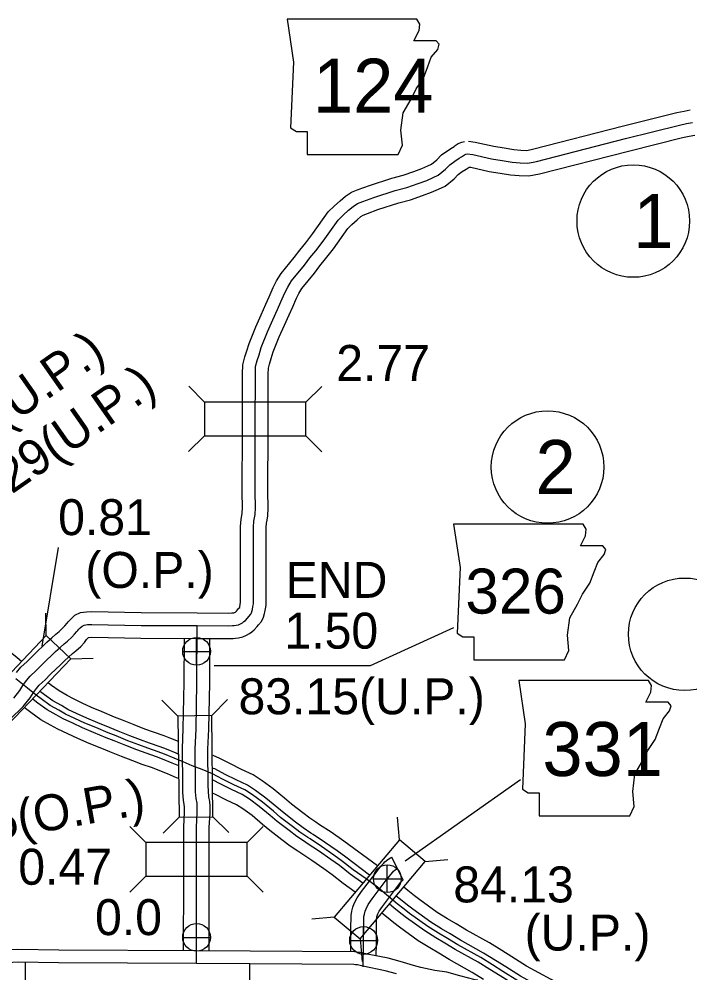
# Model space of a CAD drawing. Extents: x -83719 to 153526, y -11835 to 11446.
# Drawn here: x -1897.8 to -1635.6, y 1185.3 to 1558.5 of the extents above; entities that cross this region are included whole.
import ezdxf

# ---------------------------------------------------------------- set-up
doc = ezdxf.new("R2010")
doc.units = 0
for name, color, linetype in [('Level 10', 7, 'Continuous'), ('Level 15', 7, 'Continuous'), ('Level 19', 7, 'Continuous'), ('Level 20', 7, 'Continuous'), ('Level 21', 7, 'Continuous'), ('Level 25', 7, 'Continuous'), ('Level 26', 7, 'Continuous'), ('Level 27', 7, 'Continuous'), ('Level 58', 7, 'Continuous'), ('Level 59', 7, 'Continuous')]:
    doc.layers.add(name, color=color, linetype=linetype)

msp = doc.modelspace()

# ---------------------------------------------------------------- linework, layer by layer
at = {"layer": 'Level 10'}
for points in [[(-1722.12, 1510.66), (-1719.6, 1510.36), (-1712.22, 1508.71), (-1708.26, 1508.11), (-1704.44, 1507.48), (-1701.63, 1507.19), (-1699.39, 1507.12), (-1696.66, 1507.66), (-1662.02, 1516.54), (-1640.75, 1521.88), (-1637.84, 1522.49), (-1635.52, 1522.92)], [(-1721.85, 1500.56), (-1721.29, 1500.49), (-1714.06, 1498.87), (-1709.81, 1498.24), (-1705.77, 1497.57), (-1702.31, 1497.21), (-1698.56, 1497.09), (-1694.45, 1497.91), (-1659.56, 1506.84), (-1638.51, 1512.14), (-1635.9, 1512.67), (-1633.64, 1513.1)], [(-1898.9, 1302.86), (-1897.11, 1304.87), (-1894.67, 1307.15), (-1892.58, 1309.29), (-1890.36, 1311.41), (-1888.66, 1313), (-1886.99, 1314.71), (-1885.07, 1316.4), (-1883.45, 1317.82), (-1882.2, 1318.88), (-1880.81, 1320.14), (-1879.91, 1321.14), (-1879.07, 1322.17), (-1878.65, 1322.65), (-1878.14, 1323.21), (-1877.52, 1323.9), (-1875.98, 1325.23), (-1873.86, 1326.28), (-1871.51, 1326.55), (-1869.52, 1326.65), (-1850.07, 1326.27), (-1828.17, 1326.19), (-1816.07, 1326.09), (-1814.71, 1326.17), (-1814.19, 1326.2), (-1813.84, 1326.25), (-1813.64, 1326.29), (-1813.57, 1326.33), (-1813.27, 1326.49), (-1813.01, 1326.69), (-1812.84, 1326.82), (-1812.43, 1327.3), (-1811.88, 1327.98), (-1811.59, 1328.3), (-1811.59, 1328.3), (-1811.55, 1328.46), (-1811.38, 1329.53), (-1811.24, 1330.2), (-1811.26, 1359.96), (-1811.01, 1362.79), (-1810.7, 1364.27), (-1810.58, 1365.12), (-1810.46, 1367.41), (-1810.45, 1368.8), (-1810.59, 1371.8), (-1810.51, 1399.19), (-1810.47, 1419.7), (-1810.35, 1423.26), (-1809.58, 1426.29), (-1808.81, 1428.66), (-1807.93, 1431.61), (-1805.33, 1438.08), (-1803.21, 1442.83), (-1801.33, 1446.88), (-1800.04, 1449.84), (-1798.51, 1453.44), (-1797.18, 1456.1), (-1795.35, 1458.95), (-1790.24, 1465.26), (-1788.13, 1468.11), (-1785.79, 1470.93), (-1782.97, 1474.55), (-1776.98, 1483.06), (-1774.57, 1485.38), (-1772.34, 1487.39), (-1770.24, 1489.24), (-1767.86, 1490.73), (-1765.27, 1491.8), (-1760.83, 1493.39), (-1752.18, 1496.25), (-1747.73, 1497.37), (-1743.53, 1498.8), (-1740.37, 1500.01), (-1737.99, 1501.04), (-1736.66, 1501.66), (-1734.58, 1503.4), (-1732.69, 1505.3), (-1730.29, 1507.06), (-1728.41, 1508.26), (-1727.73, 1508.68), (-1727.32, 1508.98), (-1726.16, 1509.74), (-1724.79, 1510.37), (-1723.76, 1510.59)], [(-1901.42, 1284.43), (-1896.18, 1289.5), (-1893.49, 1292.97), (-1892.22, 1294.98), (-1891.06, 1296.63), (-1889.96, 1297.87), (-1887.67, 1300), (-1885.55, 1302.18), (-1883.5, 1304.13), (-1881.65, 1305.86), (-1880.1, 1307.46), (-1878.47, 1308.89), (-1876.92, 1310.25), (-1875.61, 1311.35), (-1873.71, 1313.08), (-1872.31, 1314.64), (-1871.44, 1315.7), (-1871.21, 1315.97), (-1870.73, 1316.49), (-1870.65, 1316.58), (-1869.35, 1316.65), (-1850.19, 1316.27), (-1828.23, 1316.19), (-1815.83, 1316.09), (-1814.13, 1316.18), (-1813.18, 1316.24), (-1812.01, 1316.41), (-1810.35, 1316.79), (-1808.97, 1317.44), (-1807.81, 1318.1), (-1806.89, 1318.78), (-1805.87, 1319.6), (-1804.77, 1320.88), (-1804.28, 1321.48), (-1803.13, 1322.76), (-1802.27, 1324.45), (-1801.89, 1325.87), (-1801.74, 1326.51), (-1801.54, 1327.72), (-1801.24, 1329.19), (-1801.26, 1359.52), (-1801.11, 1361.31), (-1800.85, 1362.5), (-1800.61, 1364.13), (-1800.46, 1367.12), (-1800.45, 1369), (-1800.59, 1372.01), (-1800.51, 1399.17), (-1800.47, 1419.53), (-1800.39, 1421.84), (-1799.97, 1423.5), (-1799.26, 1425.69), (-1798.48, 1428.31), (-1796.12, 1434.18), (-1794.1, 1438.7), (-1792.22, 1442.78), (-1790.86, 1445.87), (-1789.42, 1449.25), (-1788.47, 1451.16), (-1787.24, 1453.09), (-1782.33, 1459.13), (-1780.25, 1461.94), (-1778, 1464.66), (-1774.93, 1468.6), (-1769.35, 1476.53), (-1767.75, 1478.07), (-1765.7, 1479.92), (-1764.25, 1481.19), (-1763.26, 1481.81), (-1761.68, 1482.47), (-1757.58, 1483.93), (-1749.39, 1486.64), (-1744.88, 1487.77), (-1740.13, 1489.39), (-1736.6, 1490.74), (-1733.89, 1491.92), (-1731.25, 1493.15), (-1727.8, 1496.02), (-1726.14, 1497.71), (-1724.65, 1498.8), (-1723.1, 1499.79), (-1721.85, 1500.56)], [(-1833.52, 1194.08), (-1833.48, 1221.67), (-1833.48, 1242.5), (-1833.19, 1248.02), (-1833.19, 1250.35), (-1833.24, 1251.14), (-1833.55, 1252.88), (-1833.82, 1255.86), (-1833.86, 1258.46), (-1834.01, 1272.96), (-1833.64, 1280.95), (-1833.31, 1298.92), (-1833.22, 1315.94)], [(-1823.52, 1194.08), (-1823.48, 1221.67), (-1823.48, 1242.24), (-1823.19, 1247.75), (-1823.19, 1250.69), (-1823.3, 1252.36), (-1823.63, 1254.22), (-1823.83, 1256.38), (-1823.86, 1258.58), (-1824.01, 1272.79), (-1823.65, 1280.63), (-1823.31, 1298.8), (-1823.22, 1316.34)], [(-1768.18, 1193.57), (-1768.14, 1196.93), (-1768.09, 1203.75), (-1768.04, 1206.47), (-1768.01, 1207.82), (-1767.75, 1209.44), (-1767.31, 1210.98), (-1766.82, 1212.42), (-1765.63, 1214.68), (-1763.92, 1217.17), (-1758.66, 1224.08), (-1756.41, 1227.06), (-1755.43, 1228.13), (-1754.86, 1228.74), (-1753.73, 1229.65), (-1752.7, 1230.31), (-1752.08, 1230.62)], [(-1758.2, 1191.96), (-1758.14, 1196.83), (-1758.09, 1203.63), (-1758.05, 1206.26), (-1758.03, 1206.9), (-1757.97, 1207.26), (-1757.76, 1207.99), (-1757.61, 1208.44), (-1757.05, 1209.51), (-1755.81, 1211.32), (-1750.69, 1218.04), (-1748.73, 1220.64), (-1748.1, 1221.32), (-1748.03, 1221.4), (-1747.85, 1221.54), (-1747.75, 1221.6), (-1747.66, 1221.65), (-1752.08, 1230.62)]]:
    msp.add_lwpolyline(points, dxfattribs=at)
at = {"layer": 'Level 15'}
for points in [[(-1762.27, 1192.77), (-1764.63, 1193.35), (-1765.77, 1193.48), (-1766.68, 1193.56), (-1807.56, 1193.86), (-1828.5, 1193.99), (-1882.33, 1194.28), (-1898.3, 1194.51), (-1900.71, 1194.39), (-1903.05, 1194.04), (-1905.81, 1193.7), (-1919.65, 1193.49)], [(-1718.53, 1182.47), (-1719.57, 1182.65), (-1725.6, 1184.21), (-1730.6, 1185.56), (-1735.36, 1186.25), (-1740.79, 1187.41), (-1743.71, 1188.18), (-1748.92, 1189.82), (-1753.56, 1191.03), (-1762.47, 1192.81)]]:
    msp.add_lwpolyline(points, dxfattribs=at)
at = {"layer": 'Level 19'}
for points in [[(-1896.84, 1307.1), (-1898.56, 1308.52), (-1903.99, 1313.04), (-1907.27, 1315.85), (-1912.42, 1320.22), (-1918.61, 1324.48)], [(-1835.48, 1275.83), (-1838.56, 1277.07), (-1841.11, 1278.08), (-1845.28, 1279.49), (-1848.71, 1280.73), (-1852.88, 1282.36), (-1857.44, 1284.2), (-1860.48, 1285.41), (-1865.32, 1287.43), (-1869.48, 1289.16), (-1873.16, 1290.88), (-1876.61, 1292.49), (-1879.04, 1293.87), (-1882.14, 1295.62), (-1885.2, 1297.82), (-1886.28, 1298.66)], [(-1835.37, 1270.82), (-1836.38, 1271.25), (-1840.26, 1272.82), (-1842.69, 1273.77), (-1846.79, 1275.17), (-1850.33, 1276.44), (-1854.57, 1278.1), (-1859.15, 1279.94), (-1862.21, 1281.17), (-1867.08, 1283.2), (-1871.33, 1284.96), (-1875.1, 1286.73), (-1878.71, 1288.42), (-1881.29, 1289.88), (-1884.61, 1291.75), (-1887.95, 1294.15), (-1889.41, 1295.29)], [(-1835.4, 1266.29), (-1837.99, 1267.41), (-1841.8, 1268.95), (-1844.12, 1269.86), (-1848.17, 1271.23), (-1851.79, 1272.54), (-1856.11, 1274.23), (-1860.7, 1276.08), (-1863.79, 1277.31), (-1868.69, 1279.35), (-1873.01, 1281.15), (-1876.87, 1282.96), (-1880.62, 1284.71), (-1883.34, 1286.25), (-1886.86, 1288.23), (-1890.44, 1290.81), (-1892.38, 1292.32)], [(-1835.43, 1261.33), (-1836.31, 1261.69), (-1839.75, 1263.18), (-1843.5, 1264.69), (-1845.7, 1265.56), (-1849.68, 1266.91), (-1853.41, 1268.25), (-1857.8, 1269.97), (-1862.4, 1271.82), (-1865.52, 1273.07), (-1870.45, 1275.12), (-1874.86, 1276.96), (-1878.81, 1278.8), (-1882.73, 1280.63), (-1885.59, 1282.26), (-1889.33, 1284.36), (-1893.19, 1287.14), (-1895.29, 1288.78), (-1895.53, 1288.96)], [(-1781.86, 1244.28), (-1784.17, 1245.81), (-1786.96, 1247.92), (-1791.39, 1251.35), (-1794.09, 1253.65), (-1798.53, 1257.34), (-1802.82, 1260.52), (-1806.36, 1262.75), (-1810.9, 1264.95), (-1815.25, 1267.08), (-1819.39, 1269.26), (-1821.99, 1270.34)], [(-1783.76, 1240.05), (-1786.82, 1242.07), (-1789.75, 1244.28), (-1794.27, 1247.79), (-1797.04, 1250.14), (-1801.36, 1253.73), (-1805.4, 1256.73), (-1808.59, 1258.73), (-1812.91, 1260.83), (-1817.33, 1262.99), (-1821.34, 1265.1), (-1821.9, 1265.34)], [(-1786.21, 1236.67), (-1789.23, 1238.66), (-1792.28, 1240.98), (-1796.9, 1244.56), (-1799.72, 1246.95), (-1803.94, 1250.45), (-1807.76, 1253.29), (-1810.61, 1255.08), (-1814.73, 1257.08), (-1819.22, 1259.28), (-1821.94, 1260.71)], [(-1788.8, 1232.89), (-1791.88, 1234.92), (-1795.07, 1237.34), (-1799.79, 1241), (-1802.66, 1243.44), (-1806.77, 1246.85), (-1810.35, 1249.5), (-1812.84, 1251.07), (-1816.74, 1252.96), (-1821.29, 1255.19), (-1821.91, 1255.52)], [(-1757.75, 1227.2), (-1770.88, 1236.85), (-1775.85, 1240.32), (-1780.39, 1243.31), (-1781.86, 1244.28)], [(-1760.83, 1223.52), (-1770.11, 1230.59), (-1773.55, 1233.12), (-1778.43, 1236.53), (-1782.91, 1239.49), (-1783.76, 1240.05)], [(-1763.44, 1220.41), (-1768.42, 1223.95), (-1772.63, 1227.28), (-1775.98, 1229.73), (-1780.77, 1233.08), (-1785.21, 1236.01), (-1786.21, 1236.67)], [(-1766.39, 1216.88), (-1771.17, 1220.28), (-1775.41, 1223.63), (-1778.64, 1226.01), (-1783.34, 1229.28), (-1787.74, 1232.18), (-1788.8, 1232.89)], [(-1632.38, 1132.16), (-1636.03, 1136.79), (-1639.46, 1141.04), (-1642.94, 1145.85), (-1646.26, 1150.49), (-1650.22, 1154.62), (-1659.27, 1162.62), (-1667.58, 1169.84), (-1675.72, 1174.68), (-1681.72, 1178.11), (-1689.82, 1182.71), (-1699.54, 1188.01), (-1705.16, 1191.56), (-1709.17, 1194.09), (-1713.89, 1197.04), (-1722.93, 1202.04), (-1726.91, 1204.48), (-1730.37, 1206.52), (-1734.34, 1209), (-1741.18, 1213.94), (-1743.2, 1215.48), (-1745.83, 1217.57), (-1747.47, 1218.92)], [(-1631.88, 1123.31), (-1636.08, 1129.44), (-1639.61, 1133.93), (-1643.1, 1138.26), (-1646.66, 1143.17), (-1649.79, 1147.55), (-1653.4, 1151.32), (-1662.29, 1159.18), (-1670.28, 1166.11), (-1678.03, 1170.72), (-1683.98, 1174.13), (-1692.05, 1178.71), (-1701.86, 1184.06), (-1707.61, 1187.69), (-1711.6, 1190.21), (-1716.22, 1193.09), (-1725.24, 1198.08), (-1729.28, 1200.55), (-1732.75, 1202.6), (-1736.9, 1205.2), (-1743.91, 1210.25), (-1746.02, 1211.87), (-1748.72, 1214.01), (-1750.41, 1215.4)], [(-1635.56, 1121.32), (-1639.44, 1126.97), (-1642.87, 1131.33), (-1646.42, 1135.73), (-1650.04, 1140.74), (-1653.01, 1144.89), (-1656.29, 1148.31), (-1665.03, 1156.04), (-1672.73, 1162.72), (-1680.13, 1167.12), (-1686.05, 1170.51), (-1694.07, 1175.06), (-1703.97, 1180.47), (-1709.83, 1184.16), (-1713.82, 1186.68), (-1718.33, 1189.49), (-1727.34, 1194.48), (-1731.42, 1196.98), (-1734.92, 1199.04), (-1739.23, 1201.74), (-1746.39, 1206.91), (-1748.58, 1208.58), (-1751.33, 1210.77), (-1753.09, 1212.21)], [(-1716.25, 1182.8), (-1720.65, 1185.54), (-1729.65, 1190.51), (-1733.78, 1193.05), (-1737.3, 1195.12), (-1741.79, 1197.93), (-1749.12, 1203.23), (-1751.4, 1204.96), (-1754.22, 1207.2), (-1756.03, 1208.7)]]:
    msp.add_lwpolyline(points, dxfattribs=at)
at = {"layer": 'Level 20'}
for p, q in [((-1825.29, 1408.65), (-1831.5, 1414.88)), ((-1785.69, 1408.58), (-1779.46, 1414.79)), ((-1825.31, 1395.45), (-1831.55, 1389.24)), ((-1785.71, 1395.38), (-1779.5, 1389.14)), ((-1887.18, 1317.33), (-1887.39, 1326.12)), ((-1877.63, 1308.21), (-1868.83, 1308.42)), ((-1835.71, 1285.82), (-1842, 1291.98)), ((-1822.51, 1285.96), (-1816.35, 1292.25)), ((-1822.09, 1246.36), (-1815.81, 1240.21)), ((-1835.29, 1246.22), (-1841.45, 1239.94)), ((-1749.18, 1237.44), (-1749.96, 1246.2)), ((-1848.28, 1236.35), (-1854.51, 1242.57)), ((-1808.68, 1236.35), (-1802.46, 1242.57)), ((-1739.06, 1228.96), (-1730.29, 1229.74)), ((-1848.28, 1223.15), (-1854.51, 1216.93)), ((-1808.68, 1223.15), (-1802.46, 1216.93)), ((-1774.6, 1207.08), (-1783.37, 1206.3)), ((-1764.48, 1198.6), (-1763.71, 1189.84))]:
    msp.add_line(p, q, dxfattribs=at)
for points in [[(-1785.69, 1408.58), (-1825.29, 1408.65), (-1825.31, 1395.45), (-1785.71, 1395.38)], [(-1887.18, 1317.33), (-1914.51, 1288.67), (-1904.96, 1279.56), (-1877.63, 1308.21)], [(-1835.71, 1285.82), (-1835.29, 1246.22), (-1822.09, 1246.36), (-1822.51, 1285.96)], [(-1808.68, 1236.35), (-1848.28, 1236.35), (-1848.28, 1223.15), (-1808.68, 1223.15)], [(-1749.18, 1237.44), (-1774.6, 1207.08), (-1764.48, 1198.6), (-1739.06, 1228.96)]]:
    msp.add_lwpolyline(points, close=True, dxfattribs=at)
at = {"layer": 'Level 21'}
msp.add_line((-1746.94, 1229.12), (-1701.76, 1261.02), dxfattribs=at)
for points in [[(-1793.09, 1558.47), (-1790.56, 1541.55), (-1791.68, 1515.89), (-1789.43, 1514.48), (-1785.2, 1514.48), (-1785.2, 1505.46), (-1749.67, 1505.46), (-1747.98, 1509.12), (-1748.54, 1515.05), (-1747.7, 1521.81), (-1744.59, 1527.17), (-1742.62, 1531.12), (-1739.8, 1535.35), (-1738.11, 1539.86), (-1736.7, 1543.52), (-1734.16, 1546.63), (-1733.6, 1548.6), (-1734.73, 1550.01), (-1743.47, 1550.01), (-1741.49, 1553.96), (-1741.21, 1556.49), (-1742.38, 1558.44)], [(-1727.99, 1360.85), (-1725.46, 1343.93), (-1726.58, 1318.27), (-1724.33, 1316.86), (-1720.1, 1316.86), (-1720.1, 1307.84), (-1684.57, 1307.84), (-1682.88, 1311.5), (-1683.44, 1317.43), (-1682.6, 1324.19), (-1679.5, 1329.55), (-1677.52, 1333.5), (-1674.7, 1337.73), (-1673.01, 1342.24), (-1671.6, 1345.9), (-1669.06, 1349.01), (-1668.5, 1350.98), (-1669.63, 1352.39), (-1678.37, 1352.39), (-1676.39, 1356.34), (-1676.11, 1358.87), (-1677.28, 1360.82)], [(-1702.48, 1299.72), (-1699.94, 1282.8), (-1701.07, 1257.14), (-1698.81, 1255.73), (-1694.58, 1255.73), (-1694.58, 1246.71), (-1659.06, 1246.71), (-1657.36, 1250.37), (-1657.93, 1256.29), (-1657.08, 1263.06), (-1653.98, 1268.42), (-1652.01, 1272.37), (-1649.19, 1276.59), (-1647.5, 1281.11), (-1646.09, 1284.77), (-1643.55, 1287.87), (-1642.98, 1289.85), (-1644.11, 1291.26), (-1652.85, 1291.26), (-1650.88, 1295.2), (-1650.6, 1297.74), (-1651.77, 1299.69)]]:
    msp.add_lwpolyline(points, close=True, dxfattribs=at)
msp.add_lwpolyline([(-1821.51, 1305.57), (-1760.48, 1305.54), (-1727.84, 1320.45)], dxfattribs=at)
at = {"layer": 'Level 26'}
for p, q in [((-1828.46, 1305.7), (-1828.46, 1316.53)), ((-1833.88, 1311.11), (-1823.05, 1311.11)), ((-1753.89, 1216.76), (-1753.89, 1227.59)), ((-1759.31, 1222.17), (-1748.48, 1222.17)), ((-1828.46, 1193.81), (-1828.46, 1204.64)), ((-1763.17, 1192.6), (-1763.17, 1203.43)), ((-1833.88, 1199.22), (-1823.05, 1199.22)), ((-1768.58, 1198.02), (-1757.75, 1198.02))]:
    msp.add_line(p, q, dxfattribs=at)
for centre in [(-1828.46, 1311.11), (-1753.89, 1222.17), (-1828.46, 1199.22), (-1763.17, 1198.02)]:
    msp.add_circle(centre, 5.42, dxfattribs=at)
at = {"layer": 'Level 27'}
for centre in [(-1657.72, 1479.45), (-1691.24, 1383.22), (-1637.62, 1317.81)]:
    msp.add_circle(centre, 22, dxfattribs=at)
at = {"layer": 'Level 58'}
msp.add_line((-1882.5, 1351.81), (-1888.93, 1313.19), dxfattribs=at)
at = {"layer": 'Level 59'}
for points in [[(-1722.71, 1505.7), (-1720.45, 1505.43), (-1713.14, 1503.79), (-1709.04, 1503.17), (-1705.1, 1502.53), (-1701.97, 1502.2), (-1698.97, 1502.11), (-1695.55, 1502.79), (-1660.79, 1511.69), (-1639.63, 1517.01), (-1636.87, 1517.58), (-1634.58, 1518.01)], [(-1899.92, 1292.84), (-1897.59, 1295.84), (-1896.38, 1297.76), (-1894.98, 1299.75), (-1893.54, 1301.37), (-1891.17, 1303.57), (-1889.07, 1305.74), (-1886.93, 1307.77), (-1885.15, 1309.43), (-1883.54, 1311.08), (-1881.77, 1312.64), (-1880.19, 1314.03), (-1878.9, 1315.12), (-1877.26, 1316.61), (-1876.11, 1317.89), (-1875.26, 1318.94), (-1874.93, 1319.31), (-1874.44, 1319.85), (-1874.01, 1320.32), (-1873.19, 1321.03), (-1872.43, 1321.41), (-1871.1, 1321.56), (-1869.44, 1321.65), (-1850.13, 1321.27), (-1828.2, 1321.19), (-1815.95, 1321.09), (-1814.42, 1321.18), (-1813.69, 1321.22), (-1812.92, 1321.33), (-1812, 1321.54), (-1811.27, 1321.88), (-1810.54, 1322.29), (-1809.95, 1322.74), (-1809.35, 1323.21), (-1808.6, 1324.09), (-1808.08, 1324.73), (-1807.29, 1325.61), (-1806.96, 1326.25), (-1806.74, 1327.09), (-1806.65, 1327.49), (-1806.46, 1328.62), (-1806.24, 1329.7), (-1806.26, 1359.74), (-1806.06, 1362.05), (-1805.78, 1363.39), (-1805.59, 1364.62), (-1805.46, 1367.26), (-1805.45, 1368.9), (-1805.59, 1371.9), (-1805.51, 1399.18), (-1805.47, 1419.61), (-1805.37, 1422.55), (-1804.77, 1424.89), (-1804.04, 1427.17), (-1803.21, 1429.96), (-1800.72, 1436.13), (-1798.65, 1440.77), (-1796.77, 1444.83), (-1795.45, 1447.85), (-1793.96, 1451.34), (-1792.83, 1453.63), (-1791.29, 1456.02), (-1786.28, 1462.2), (-1784.19, 1465.03), (-1781.89, 1467.79), (-1778.95, 1471.57), (-1773.16, 1479.79), (-1771.16, 1481.72), (-1769.02, 1483.66), (-1767.24, 1485.21), (-1765.56, 1486.27), (-1763.47, 1487.13), (-1759.2, 1488.66), (-1750.78, 1491.44), (-1746.31, 1492.57), (-1741.83, 1494.1), (-1738.49, 1495.38), (-1735.94, 1496.48), (-1733.95, 1497.4), (-1731.19, 1499.71), (-1729.42, 1501.5), (-1727.47, 1502.93), (-1725.75, 1504.02), (-1724.93, 1504.53), (-1724.47, 1504.87), (-1723.74, 1505.35), (-1723.21, 1505.59), (-1722.71, 1505.7)], [(-1828.53, 1188.99), (-1828.48, 1221.67), (-1828.48, 1242.37), (-1828.19, 1247.88), (-1828.19, 1250.52), (-1828.27, 1251.75), (-1828.59, 1253.55), (-1828.83, 1256.12), (-1828.86, 1258.52), (-1829.01, 1272.88), (-1828.64, 1280.79), (-1828.31, 1298.86), (-1828.2, 1321.19)], [(-1784.92, 1238.31), (-1788.02, 1240.37), (-1791.01, 1242.63), (-1795.59, 1246.18), (-1798.38, 1248.54), (-1802.65, 1252.09), (-1806.58, 1255.01), (-1809.6, 1256.91), (-1813.82, 1258.95), (-1818.27, 1261.13), (-1822.23, 1263.22), (-1826.28, 1264.9), (-1830.16, 1266.38), (-1833.74, 1267.84), (-1837.18, 1269.33), (-1841.03, 1270.88), (-1843.4, 1271.82), (-1847.48, 1273.2), (-1851.06, 1274.49), (-1855.34, 1276.17), (-1859.92, 1278.01), (-1863, 1279.24), (-1867.89, 1281.28), (-1872.17, 1283.06), (-1875.98, 1284.84), (-1879.67, 1286.56), (-1882.32, 1288.06), (-1885.74, 1289.99), (-1889.19, 1292.48), (-1891.18, 1294.02), (-1894.51, 1296.65), (-1899.15, 1300.36)], [(-1702.91, 1182.26), (-1708.72, 1185.93), (-1712.71, 1188.44), (-1717.27, 1191.29), (-1726.29, 1196.28), (-1730.35, 1198.76), (-1733.84, 1200.82), (-1738.06, 1203.47), (-1745.15, 1208.58), (-1747.3, 1210.22), (-1750.03, 1212.39), (-1754.23, 1215.84), (-1757.76, 1218.8), (-1762.2, 1222.08), (-1767.17, 1225.62), (-1771.37, 1228.93), (-1774.76, 1231.43), (-1779.6, 1234.8), (-1784.06, 1237.75), (-1784.92, 1238.31)], [(-1763.26, 1187.76), (-1763.14, 1196.88), (-1763.09, 1203.69), (-1763.04, 1206.37), (-1763.02, 1207.36), (-1762.86, 1208.35), (-1762.54, 1209.48), (-1762.21, 1210.43), (-1761.34, 1212.09), (-1759.87, 1214.25), (-1754.67, 1221.06), (-1752.57, 1223.85), (-1751.77, 1224.72), (-1751.44, 1225.07), (-1750.79, 1225.6), (-1750.23, 1225.96), (-1749.87, 1226.13)], [(-1763.45, 1187.91), (-1765.52, 1188.42), (-1766.29, 1188.51), (-1766.92, 1188.56), (-1807.59, 1188.86), (-1828.53, 1188.99), (-1882.38, 1189.28), (-1898.22, 1189.5), (-1900.22, 1189.41), (-1902.38, 1189.08), (-1905.47, 1188.71), (-1919.57, 1188.49)], [(-1903.89, 1016.89), (-1901.85, 1018.63), (-1900.64, 1020.45), (-1899.92, 1021.36), (-1899.08, 1022.97), (-1898.03, 1024.72), (-1897.29, 1026.4), (-1896.72, 1028.94), (-1896.86, 1031.58), (-1896.05, 1077.79), (-1895.77, 1133.38), (-1895.31, 1154.42), (-1895.32, 1168.71), (-1895.26, 1189.48)], [(-1807.55, 1159.32), (-1807.59, 1188.86)], [(-1750.31, 1185.01), (-1754.68, 1186.15), (-1763.45, 1187.91)]]:
    msp.add_lwpolyline(points, dxfattribs=at)

# ---------------------------------------------------------------- texts
at = {"layer": 'Level 21'}
for s, height, p in [('124', 21.12, (-1782.94, 1521.85)), ('326', 17.6, (-1723.36, 1325.88)), ('331', 21.12, (-1693.27, 1262.36))]:
    msp.add_text(s, height=height, dxfattribs=at).set_placement(p)
at = {"layer": 'Level 25'}
for s, p in [('END', (-1793.6, 1332.05)), ('1.50', (-1794.1, 1312.17)), ('0.0', (-1868.14, 1200.1))]:
    msp.add_text(s, height=14.08, dxfattribs=at).set_placement(p)
at = {"layer": 'Level 27'}
for s, p in [('1', (-1657.72, 1468.89)), ('2', (-1695.96, 1372.66))]:
    msp.add_text(s, height=21.12, dxfattribs=at).set_placement(p)
at = {"layer": 'Level 58'}
for s, rotation, p in [('81.05(U.P.)', 35, (-1942.16, 1370.72)), ('82.29(U.P.)', 35, (-1922.15, 1357.41)), ('0.85(O.P.)', 10, (-1933.39, 1232.5))]:
    msp.add_text(s, height=14.08, rotation=rotation, dxfattribs=at).set_placement(p)
for s, p in [('2.77', (-1773.84, 1416.89)), ('0.81', (-1882.56, 1356.57)), ('(O.P.)', (-1871.93, 1335.92)), ('83.15(U.P.)', (-1812.05, 1286.49)), ('0.47', (-1898.14, 1219.81)), ('84.13', (-1728.1, 1212.9)), ('(U.P.)', (-1700.2, 1194.06))]:
    msp.add_text(s, height=14.08, dxfattribs=at).set_placement(p)

doc.saveas('drawing.dxf')
